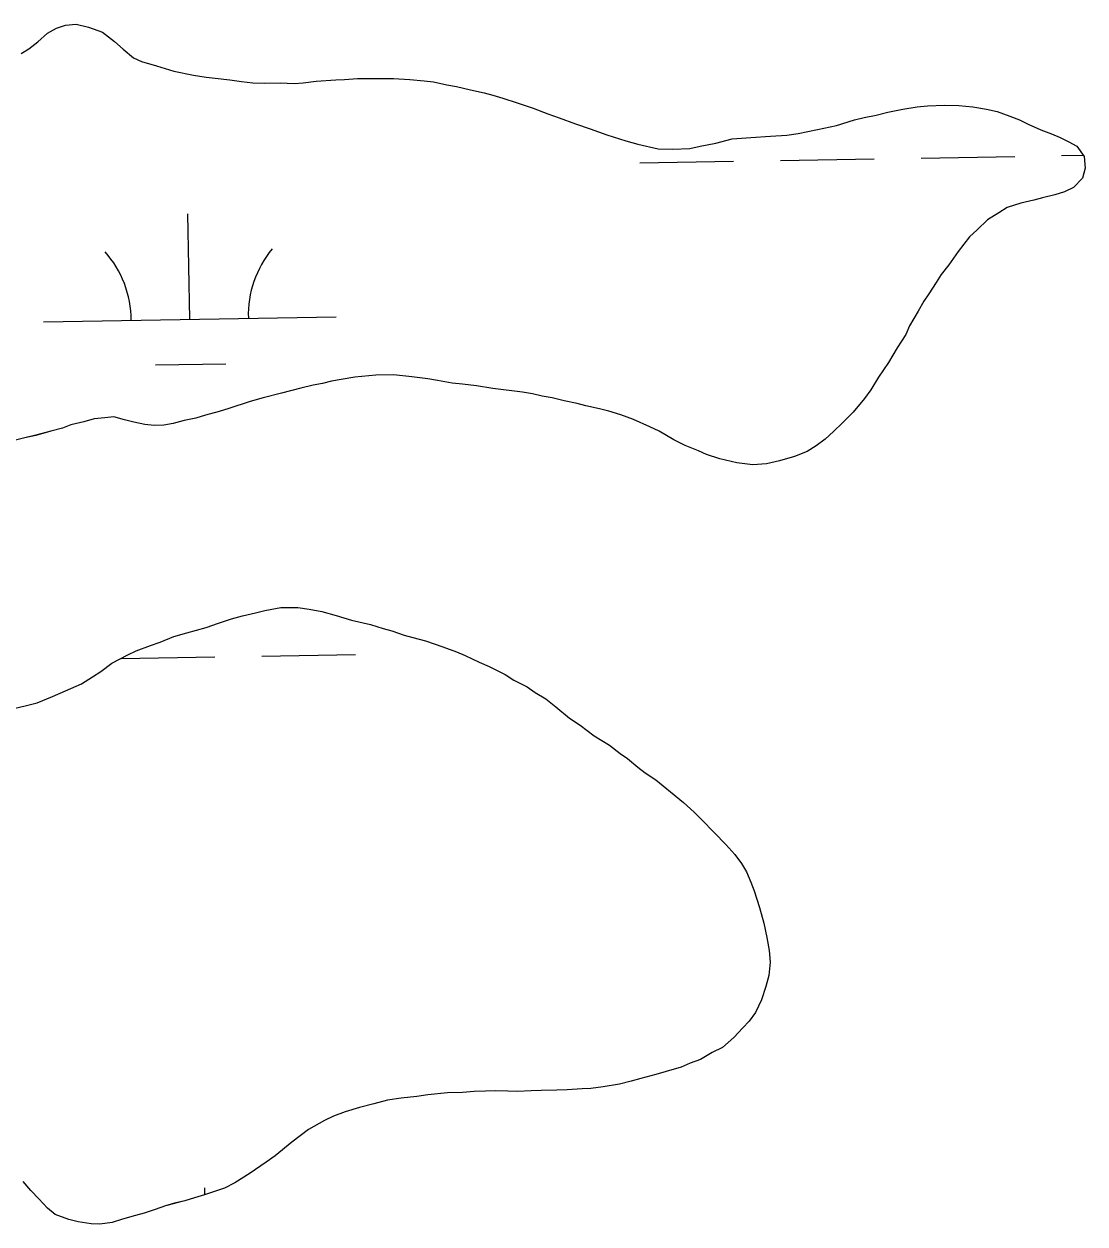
# Model space of a CAD drawing. Extents: x 3887375 to 3925618, y 296674 to 322633.
# Drawn here: x 3899122.8 to 3899485.1, y 317799.4 to 318209.1 of the extents above; entities that cross this region are included whole.
import ezdxf

# ---------------------------------------------------------------- set-up
doc = ezdxf.new("R2010")
doc.units = 0
doc.layers.add('V-TOPO-SHOR', color=7, linetype='Continuous')
doc.layers.add('V-WETL-SWMP', color=7, linetype='Continuous')

msp = doc.modelspace()

# ---------------------------------------------------------------- linework, layer by layer
at = {"layer": 'V-TOPO-SHOR'}
for points in [[(3899121.78, 318199.08), (3899124.38, 318200.61), (3899127.48, 318203.06), (3899130.82, 318205.97), (3899133.88, 318207.72), (3899136.93, 318208.78), (3899140.65, 318209.12), (3899144.79, 318208.06), (3899149.6, 318206.29), (3899153.67, 318203.14), (3899156.59, 318200.49), (3899160.21, 318197.6), (3899162.95, 318196.35), (3899168, 318194.79), (3899173.96, 318192.98)], [(3899173.96, 318192.98), (3899180.64, 318191.6), (3899185.02, 318191), (3899188.03, 318190.67), (3899193.1, 318190.04), (3899197.03, 318189.45), (3899200.95, 318189.09), (3899204.89, 318188.96), (3899210.22, 318189.02), (3899215.08, 318188.86), (3899218.1, 318189), (3899222.52, 318189.55), (3899229.26, 318190.03), (3899232.27, 318190.16), (3899236.69, 318190.48), (3899242.71, 318190.52), (3899248.97, 318190.54), (3899254.52, 318190.13), (3899259.38, 318189.74), (3899262.61, 318189.41), (3899267.21, 318188.33), (3899270.44, 318187.76), (3899275.27, 318186.68), (3899279.87, 318185.6), (3899282.86, 318184.81), (3899286.3, 318183.77), (3899291.12, 318182.23), (3899296.62, 318180.42), (3899301.65, 318178.41), (3899305.55, 318177.12), (3899311.05, 318175.09), (3899316.09, 318173.3), (3899321.81, 318171.26), (3899328.23, 318169.2), (3899332.37, 318168.14), (3899339.27, 318166.52), (3899344.37, 318166.36), (3899350.17, 318166.63), (3899353.67, 318167.45), (3899359.04, 318168.43), (3899364.64, 318169.87), (3899370.92, 318170.36), (3899377.65, 318170.84), (3899383.23, 318171.12), (3899387.18, 318171.69), (3899393.72, 318173.1), (3899400.25, 318174.51), (3899406.34, 318176.4), (3899409.61, 318177.22), (3899413.81, 318178.01), (3899417.78, 318179.04), (3899422.91, 318180.03), (3899427.81, 318180.8), (3899431.29, 318181.15), (3899437.09, 318181.43), (3899441.96, 318181.27), (3899446.81, 318180.88), (3899451.42, 318180.03), (3899455.1, 318179.22), (3899459.45, 318177.69), (3899462.66, 318176.42), (3899465.62, 318174.94), (3899469.96, 318172.94), (3899473.63, 318171.66), (3899476.6, 318170.41), (3899479.56, 318168.92), (3899482.3, 318167.44), (3899484.73, 318163.89), (3899485.07, 318159.94)], [(3899485.07, 318159.94), (3899484.26, 318156.49), (3899481.15, 318153.34), (3899478.08, 318151.82), (3899474.8, 318150.77), (3899470.6, 318149.74), (3899467.56, 318148.92), (3899463.12, 318147.9), (3899458.44, 318146.43), (3899455.6, 318144.67), (3899451.81, 318142.24), (3899448.23, 318138.89), (3899445.6, 318136.42), (3899441.73, 318131.45), (3899438.57, 318126.91), (3899435.91, 318123.53), (3899434.2, 318120.8), (3899431.76, 318116.94), (3899430.05, 318114.44), (3899428.09, 318111.03), (3899425.14, 318106.03), (3899423.89, 318103.06), (3899420.96, 318098.52), (3899418.02, 318093.51), (3899414.61, 318088.53), (3899411.92, 318084.21), (3899409.74, 318081.27), (3899405.88, 318076.53), (3899402.29, 318072.93), (3899399.18, 318070.02), (3899396.31, 318067.34), (3899393.23, 318065.12), (3899390.15, 318063.13)], [(3899282.85, 318084.69), (3899277.32, 318085.57), (3899272.47, 318086.19), (3899269, 318086.53), (3899263.93, 318087.39), (3899260.71, 318087.96), (3899255.17, 318088.6), (3899248.93, 318089.27), (3899242.9, 318089.23), (3899235.7, 318088.54), (3899231.04, 318087.76), (3899227.77, 318087.17), (3899224.73, 318086.35), (3899221.47, 318085.76), (3899217.26, 318084.73), (3899210.72, 318083.09), (3899204.41, 318081.44), (3899199.97, 318080.2), (3899192.71, 318077.88), (3899189.43, 318076.83), (3899184.75, 318075.59), (3899181.48, 318074.54), (3899177.51, 318073.74), (3899173.77, 318072.7), (3899170.5, 318072.12), (3899167.26, 318071.99), (3899164.02, 318072.33), (3899160.34, 318073.14), (3899157.12, 318073.94), (3899153.45, 318074.98), (3899150.42, 318074.62), (3899146.7, 318074.28), (3899143.19, 318073.23), (3899138.76, 318072.22), (3899135.94, 318071.15), (3899131.97, 318070.12), (3899126.82, 318068.66), (3899123.09, 318067.86), (3899116.78, 318066.21)], [(3899390.15, 318063.13), (3899385.92, 318061.41), (3899380.77, 318059.96), (3899376.34, 318058.95), (3899371.69, 318058.63), (3899366.15, 318059.28), (3899360.4, 318060.62), (3899355.82, 318062.16), (3899353.08, 318063.41), (3899348.5, 318065.18), (3899344.62, 318067.16), (3899339.62, 318070.1), (3899336.42, 318071.6), (3899330.94, 318074.09), (3899326.59, 318075.62), (3899322.46, 318076.92), (3899319.24, 318077.72), (3899314.64, 318078.79), (3899311.65, 318079.59), (3899307.28, 318080.42), (3899303.14, 318081.48), (3899299.68, 318082.06), (3899296.46, 318082.86), (3899293.01, 318083.43), (3899282.85, 318084.69)], [(3899116.35, 317974.68), (3899123.13, 317976.32), (3899127.33, 317977.34), (3899132.5, 317979.49), (3899136.97, 317981.43), (3899142.38, 317983.8), (3899146.16, 317986.23), (3899149, 317987.99), (3899152.8, 317990.88), (3899158.23, 317993.72), (3899161.05, 317995.02), (3899165.98, 317996.94), (3899169.26, 317997.99), (3899173.96, 317999.93), (3899178.4, 318001.17), (3899184.95, 318003.04), (3899189.17, 318004.53), (3899193.62, 318006.01), (3899197.36, 318007.05), (3899201.8, 318008.06), (3899205.07, 318008.88), (3899210.43, 318009.87), (3899216.23, 318009.91), (3899220.15, 318009.32), (3899224.52, 318008.48), (3899229.35, 318007.17), (3899234.63, 318005.6), (3899241.06, 318004.01), (3899245.43, 318002.71), (3899248.41, 318001.91), (3899252.54, 318000.39), (3899255.52, 317999.6), (3899259.89, 317998.53), (3899265.85, 317996.48), (3899270.43, 317994.71), (3899273.4, 317993.45), (3899278.19, 317991.21), (3899281.62, 317989.71), (3899287.1, 317986.98), (3899290.04, 317985.04), (3899294.61, 317982.8), (3899297.33, 317980.86), (3899300.96, 317978.66), (3899304.35, 317975.99), (3899309.09, 317972.13), (3899312.72, 317969.7), (3899317.47, 317966.07), (3899322.7, 317962.89), (3899326.31, 317959.99), (3899328.81, 317958.28), (3899332.42, 317955.38), (3899334.91, 317953.45), (3899338.54, 317951.02), (3899343.5, 317946.91), (3899348.02, 317943.29), (3899351.62, 317939.93), (3899354.09, 317937.53), (3899358.58, 317932.98), (3899362.39, 317928.92), (3899365.52, 317925.57), (3899367.74, 317922.49), (3899369.5, 317919.65), (3899371.01, 317916.13), (3899372.07, 317913.08), (3899373.97, 317907.46), (3899375.42, 317902.08), (3899376.42, 317897.18), (3899377.2, 317892.75), (3899377.54, 317888.8), (3899377.16, 317884.17), (3899376.11, 317880.5), (3899374.57, 317875.92), (3899372.57, 317871.58), (3899370.39, 317868.64), (3899368.23, 317866.39), (3899365.11, 317863.01), (3899361.3, 317859.66), (3899357.76, 317857.92), (3899353.75, 317855.5), (3899350.23, 317854.23), (3899347.17, 317852.93), (3899342.03, 317851.48), (3899338.52, 317850.43), (3899333.37, 317848.98), (3899330.1, 317848.16)], [(3899330.1, 317848.16), (3899326.13, 317847.13), (3899320.53, 317846.15), (3899316.34, 317845.59), (3899313.33, 317845.46), (3899308.22, 317845.16), (3899304.74, 317845.04), (3899299.41, 317844.98), (3899295.92, 317844.86), (3899291.28, 317844.55), (3899288.04, 317844.66), (3899283.64, 317844.8), (3899280.39, 317844.67), (3899276.45, 317844.57), (3899272.5, 317844.23), (3899267.4, 317844.17), (3899260.65, 317843.46), (3899256.93, 317842.89), (3899251.58, 317842.36), (3899246.92, 317841.59), (3899242.24, 317840.35), (3899237.34, 317839.12), (3899232.42, 317837.66), (3899228.43, 317836.16), (3899225.37, 317834.64), (3899219.94, 317831.57), (3899214.24, 317827.35), (3899208.53, 317822.67), (3899205.44, 317820.45), (3899199.99, 317816.69), (3899194.78, 317813.38), (3899191.25, 317811.64), (3899187.5, 317810.38), (3899184.46, 317809.32), (3899180.95, 317808.27), (3899177.67, 317807.22), (3899174.16, 317806.4), (3899171.12, 317805.58), (3899167.61, 317804.3), (3899163.86, 317803.03), (3899160.82, 317802.2), (3899156.37, 317800.96), (3899152.86, 317799.91), (3899148.67, 317799.35), (3899145.66, 317799.45), (3899141.28, 317800.06), (3899138.06, 317800.85), (3899133.48, 317802.63), (3899130.77, 317804.8), (3899127.86, 317807.91), (3899125.17, 317810.78), (3899122.49, 317813.88)]]:
    msp.add_lwpolyline(points, dxfattribs=at)
at = {"layer": 'V-WETL-SWMP'}
for p, q in [((3899477.07, 318164.18), (3899484.44, 318164.31)), ((3899333.1, 318161.71), (3899365.09, 318162.26)), ((3899381.09, 318162.54), (3899413.08, 318163.09)), ((3899429.08, 318163.36), (3899461.08, 318163.91)), ((3899179.4, 318108.32), (3899178.78, 318144.32)), ((3899129.4, 318107.47), (3899229.39, 318109.18)), ((3899167.66, 318092.69), (3899191.66, 318093.1)), ((3899155.97, 317992.47), (3899187.97, 317993.02)), ((3899203.97, 317993.3), (3899235.96, 317993.85)), ((3899184.53, 317809.34), (3899184.49, 317811.69))]:
    msp.add_line(p, q, dxfattribs=at)
for points in [[(3899121.79, 318199.08), (3899124.38, 318200.61), (3899127.48, 318203.06), (3899130.82, 318205.97), (3899133.89, 318207.72), (3899136.93, 318208.78), (3899140.65, 318209.12), (3899144.79, 318208.06), (3899149.6, 318206.28), (3899153.67, 318203.14), (3899156.6, 318200.49), (3899160.21, 318197.6), (3899162.95, 318196.35), (3899168, 318194.79), (3899173.96, 318192.98)], [(3899173.96, 318192.98), (3899180.64, 318191.6), (3899185.02, 318191), (3899188.03, 318190.67), (3899193.1, 318190.04), (3899197.02, 318189.45), (3899200.95, 318189.09), (3899204.89, 318188.96), (3899210.22, 318189.02), (3899215.08, 318188.86), (3899218.1, 318189), (3899222.52, 318189.55), (3899229.26, 318190.03), (3899232.27, 318190.16), (3899236.69, 318190.48), (3899242.71, 318190.52), (3899248.97, 318190.54), (3899254.52, 318190.13), (3899259.38, 318189.74), (3899262.61, 318189.41), (3899267.21, 318188.33), (3899270.44, 318187.76), (3899275.27, 318186.68), (3899279.87, 318185.6), (3899282.85, 318184.81), (3899286.3, 318183.77), (3899291.12, 318182.22), (3899296.62, 318180.42), (3899301.65, 318178.41), (3899305.55, 318177.12), (3899311.05, 318175.09), (3899316.09, 318173.3), (3899321.81, 318171.26), (3899328.24, 318169.2), (3899332.37, 318168.14), (3899339.27, 318166.52), (3899344.37, 318166.36), (3899350.17, 318166.63), (3899353.67, 318167.45), (3899359.04, 318168.43), (3899364.64, 318169.87), (3899370.92, 318170.36), (3899377.65, 318170.84), (3899383.23, 318171.12), (3899387.18, 318171.69), (3899393.72, 318173.1), (3899400.25, 318174.51), (3899406.34, 318176.4), (3899409.61, 318177.22), (3899413.81, 318178.01), (3899417.78, 318179.04), (3899422.91, 318180.03), (3899427.8, 318180.8), (3899431.29, 318181.15), (3899437.1, 318181.42), (3899441.96, 318181.27), (3899446.81, 318180.88), (3899451.42, 318180.03), (3899455.1, 318179.22), (3899459.45, 318177.69), (3899462.66, 318176.42), (3899465.62, 318174.94), (3899469.96, 318172.94), (3899473.63, 318171.66), (3899476.6, 318170.41), (3899479.56, 318168.92), (3899482.3, 318167.44), (3899484.73, 318163.89), (3899485.07, 318159.94), (3899484.26, 318156.49), (3899481.14, 318153.34), (3899478.08, 318151.82), (3899474.8, 318150.77), (3899470.6, 318149.75), (3899467.56, 318148.92), (3899463.12, 318147.9), (3899458.44, 318146.43), (3899455.6, 318144.67), (3899451.81, 318142.24), (3899448.23, 318138.89), (3899445.6, 318136.42), (3899441.73, 318131.45), (3899438.57, 318126.91), (3899435.91, 318123.53), (3899434.2, 318120.8), (3899431.76, 318116.94), (3899430.05, 318114.45), (3899428.09, 318111.03), (3899425.15, 318106.03), (3899423.89, 318103.06), (3899420.96, 318098.52), (3899418.02, 318093.51), (3899414.61, 318088.53), (3899411.92, 318084.21), (3899409.74, 318081.27), (3899405.88, 318076.53), (3899402.29, 318072.93), (3899399.18, 318070.02), (3899396.31, 318067.34), (3899393.23, 318065.12), (3899390.15, 318063.13)], [(3899390.15, 318063.13), (3899385.92, 318061.41), (3899380.77, 318059.96), (3899376.34, 318058.95), (3899371.69, 318058.63), (3899366.15, 318059.28), (3899360.4, 318060.62), (3899355.82, 318062.16), (3899353.08, 318063.41), (3899348.5, 318065.18), (3899344.62, 318067.16), (3899339.62, 318070.1), (3899336.42, 318071.6), (3899330.94, 318074.09), (3899326.59, 318075.62), (3899322.46, 318076.92), (3899319.24, 318077.72), (3899314.64, 318078.79), (3899311.65, 318079.59), (3899307.28, 318080.42), (3899303.14, 318081.48), (3899299.68, 318082.06), (3899296.46, 318082.86), (3899293.01, 318083.43), (3899282.85, 318084.69), (3899277.32, 318085.57), (3899272.47, 318086.19), (3899269, 318086.53), (3899263.93, 318087.39), (3899260.71, 318087.96), (3899255.17, 318088.6), (3899248.93, 318089.27), (3899242.9, 318089.23), (3899235.7, 318088.54), (3899231.04, 318087.76), (3899227.77, 318087.17), (3899224.73, 318086.35), (3899221.47, 318085.76), (3899217.27, 318084.73), (3899210.72, 318083.09), (3899204.41, 318081.44), (3899199.97, 318080.2), (3899192.71, 318077.88), (3899189.43, 318076.83), (3899184.75, 318075.59), (3899181.48, 318074.54), (3899177.51, 318073.74), (3899173.77, 318072.7), (3899170.5, 318072.11), (3899167.26, 318071.99), (3899164.02, 318072.33), (3899160.34, 318073.14), (3899157.12, 318073.94), (3899153.45, 318074.99), (3899150.42, 318074.62), (3899146.7, 318074.28), (3899143.19, 318073.23), (3899138.76, 318072.22), (3899135.94, 318071.15), (3899131.97, 318070.12), (3899126.82, 318068.67), (3899123.09, 318067.86), (3899116.78, 318066.21)], [(3899116.36, 317974.68), (3899123.13, 317976.32), (3899127.33, 317977.34), (3899132.5, 317979.49), (3899136.97, 317981.43), (3899142.38, 317983.8), (3899146.16, 317986.23), (3899149, 317987.99), (3899152.8, 317990.88), (3899158.23, 317993.72), (3899161.05, 317995.02), (3899165.98, 317996.94), (3899169.26, 317997.99), (3899173.96, 317999.93), (3899178.4, 318001.17), (3899184.95, 318003.05), (3899189.17, 318004.53), (3899193.62, 318006.01), (3899197.36, 318007.05), (3899201.8, 318008.06), (3899205.07, 318008.88), (3899210.43, 318009.87), (3899216.23, 318009.91), (3899220.15, 318009.32), (3899224.52, 318008.48), (3899229.35, 318007.17), (3899234.63, 318005.6), (3899241.06, 318004.01), (3899245.43, 318002.71), (3899248.41, 318001.91), (3899252.54, 318000.39), (3899255.52, 317999.6), (3899259.89, 317998.53), (3899265.85, 317996.48), (3899270.43, 317994.71), (3899273.4, 317993.46), (3899278.19, 317991.21), (3899281.62, 317989.71), (3899287.1, 317986.98), (3899290.04, 317985.04), (3899294.61, 317982.8), (3899297.33, 317980.86), (3899300.96, 317978.66), (3899304.35, 317975.99), (3899309.09, 317972.13), (3899312.72, 317969.7), (3899317.47, 317966.07), (3899322.7, 317962.89), (3899326.31, 317959.99), (3899328.81, 317958.28), (3899332.42, 317955.39), (3899334.91, 317953.45), (3899338.54, 317951.02), (3899343.5, 317946.91), (3899348.02, 317943.29), (3899351.62, 317939.93), (3899354.09, 317937.53), (3899358.58, 317932.98), (3899362.39, 317928.92), (3899365.52, 317925.57), (3899367.74, 317922.49), (3899369.5, 317919.65), (3899371.01, 317916.12), (3899372.07, 317913.08), (3899373.97, 317907.45), (3899375.42, 317902.08), (3899376.42, 317897.18), (3899377.2, 317892.75), (3899377.54, 317888.8), (3899377.16, 317884.17), (3899376.11, 317880.5), (3899374.57, 317875.92), (3899372.58, 317871.58), (3899370.39, 317868.64), (3899368.23, 317866.39), (3899365.11, 317863.01), (3899361.3, 317859.66), (3899357.76, 317857.92), (3899353.75, 317855.5), (3899350.23, 317854.23), (3899347.17, 317852.93), (3899342.03, 317851.48), (3899338.52, 317850.43), (3899333.37, 317848.98), (3899330.1, 317848.16)], [(3899330.1, 317848.16), (3899326.13, 317847.13), (3899320.53, 317846.15), (3899316.34, 317845.59), (3899313.33, 317845.46), (3899308.22, 317845.16), (3899304.74, 317845.04), (3899299.41, 317844.98), (3899295.92, 317844.86), (3899291.28, 317844.55), (3899288.04, 317844.66), (3899283.64, 317844.8), (3899280.39, 317844.67), (3899276.45, 317844.57), (3899272.5, 317844.23), (3899267.4, 317844.17), (3899260.65, 317843.46), (3899256.93, 317842.89), (3899251.58, 317842.36), (3899246.92, 317841.59), (3899242.24, 317840.35), (3899237.34, 317839.12), (3899232.42, 317837.66), (3899228.43, 317836.16), (3899225.37, 317834.64), (3899219.94, 317831.57), (3899214.24, 317827.35), (3899208.53, 317822.67), (3899205.44, 317820.45), (3899199.99, 317816.69), (3899194.78, 317813.38), (3899191.25, 317811.64), (3899187.5, 317810.38), (3899184.46, 317809.32), (3899180.95, 317808.27), (3899177.67, 317807.22), (3899174.16, 317806.41), (3899171.12, 317805.58), (3899167.61, 317804.3), (3899163.86, 317803.03), (3899160.82, 317802.2), (3899156.37, 317800.96), (3899152.86, 317799.91), (3899148.67, 317799.35), (3899145.66, 317799.45), (3899141.28, 317800.06), (3899138.06, 317800.85), (3899133.48, 317802.63), (3899130.77, 317804.8), (3899127.86, 317807.91), (3899125.17, 317810.78), (3899122.49, 317813.88)]]:
    msp.add_lwpolyline(points, dxfattribs=at)
for centre, start, end in [((3899234.62, 318109.75), 140.2115, 181.7552), ((3899124.15, 318107.85), 0.2115, 41.7552)]:
    msp.add_arc(centre, 35.25, start, end, dxfattribs=at)

doc.saveas('drawing.dxf')
